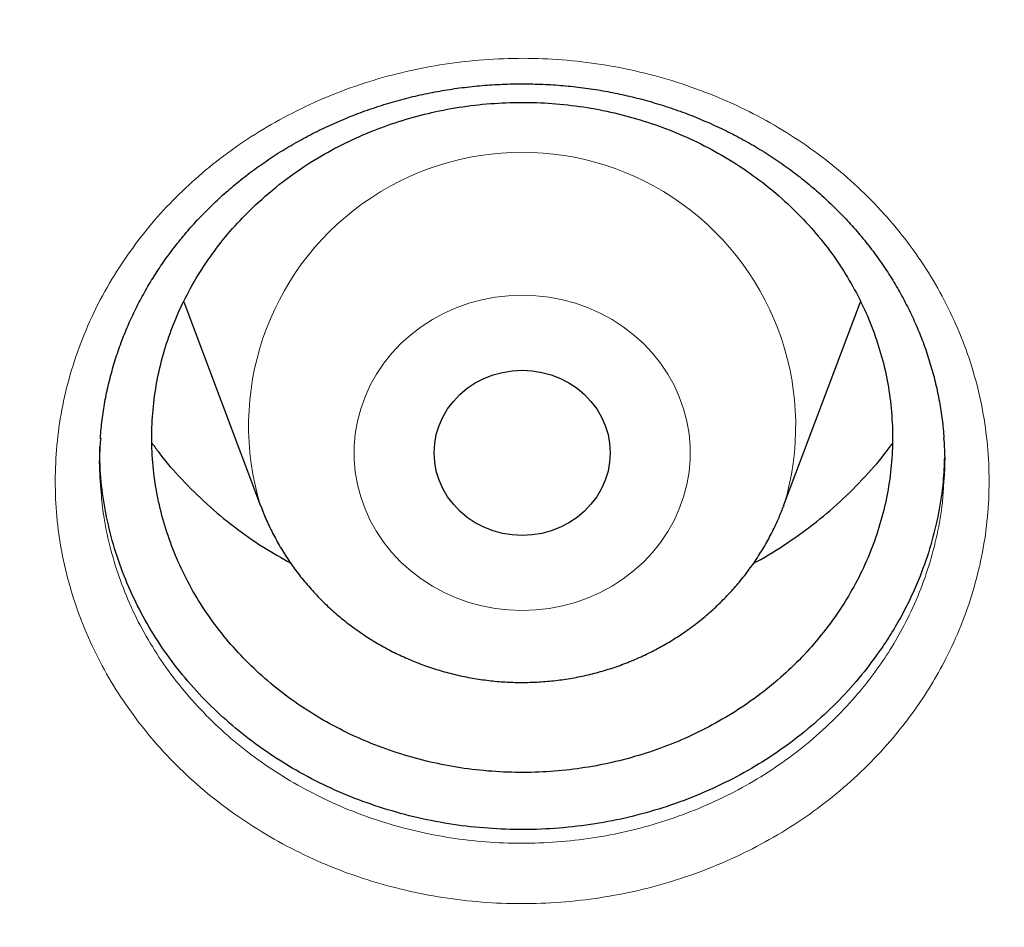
# Model space of a CAD drawing. Header units: millimetres. Extents: x 8 to 949, y 12 to 889.
# Tile 407 of 555: x 625.72 to 630.19, y 821.56 to 825.69. Entities that reach past the tile are written whole.
import ezdxf

# ---------------------------------------------------------------- set-up
doc = ezdxf.new("R2010")
doc.units = ezdxf.units.MM

msp = doc.modelspace()

# ---------------------------------------------------------------- linework, layer by layer
at = {"color": 7, "linetype": 'Continuous', "lineweight": 30}
for p, q in [((626.4635, 824.4039), (626.8127, 823.4756)), ((629.1889, 823.4756), (629.538, 824.4035)), ((629.1889, 823.4756), (629.1874, 823.4716))]:
    msp.add_line(p, q, dxfattribs=at)
at = {"color": 252, "linetype": 'Continuous', "lineweight": 0, "flags": 128}
msp.add_lwpolyline([(628.0008, 823.0006), (627.9394, 823.003), (627.8783, 823.0099), (627.8181, 823.0214), (627.759, 823.0375), (627.7015, 823.058), (627.6459, 823.0827), (627.5927, 823.1115), (627.5421, 823.1443), (627.4944, 823.1808), (627.4501, 823.2208), (627.4093, 823.264), (627.3723, 823.3101), (627.3395, 823.3589), (627.3109, 823.4099), (627.2868, 823.463), (627.2673, 823.5177), (627.2526, 823.5738), (627.2427, 823.6307), (627.2378, 823.6882), (627.2378, 823.7459), (627.2427, 823.8034), (627.2526, 823.8604), (627.2673, 823.9164), (627.2868, 823.9711), (627.3109, 824.0242), (627.3395, 824.0753), (627.3723, 824.1241), (627.4093, 824.1702), (627.4501, 824.2134), (627.4944, 824.2533), (627.5421, 824.2898), (627.5927, 824.3226), (627.6459, 824.3515), (627.7015, 824.3762), (627.759, 824.3967), (627.8181, 824.4127), (627.8783, 824.4243), (627.9394, 824.4312), (628.0008, 824.4335), (628.0623, 824.4312), (628.1233, 824.4243), (628.1836, 824.4127), (628.2426, 824.3967), (628.3001, 824.3762), (628.3557, 824.3515), (628.409, 824.3226), (628.4596, 824.2898), (628.5072, 824.2533), (628.5516, 824.2134), (628.5923, 824.1702), (628.6293, 824.1241), (628.6621, 824.0753), (628.6907, 824.0242), (628.7148, 823.9711), (628.7343, 823.9164), (628.749, 823.8604), (628.7589, 823.8034), (628.7638, 823.7459), (628.7638, 823.6882), (628.7589, 823.6307), (628.749, 823.5738), (628.7343, 823.5177), (628.7148, 823.463), (628.6907, 823.4099), (628.6621, 823.3589), (628.6293, 823.3101), (628.5923, 823.264), (628.5516, 823.2208), (628.5072, 823.1808), (628.4596, 823.1443), (628.409, 823.1115), (628.3557, 823.0827), (628.3001, 823.058), (628.2426, 823.0375), (628.1836, 823.0214), (628.1233, 823.0099), (628.0623, 823.003), (628.0008, 823.0006)], dxfattribs=at)
at = {"color": 7, "linetype": 'Continuous', "lineweight": 30, "flags": 128}
msp.add_lwpolyline([(628.0008, 823.3418), (627.956, 823.3442), (627.9118, 823.3512), (627.8687, 823.3629), (627.8273, 823.379), (627.788, 823.3993), (627.7514, 823.4237), (627.718, 823.4517), (627.6881, 823.4831), (627.6621, 823.5174), (627.6404, 823.5543), (627.6233, 823.5931), (627.6108, 823.6336), (627.6033, 823.6751), (627.6008, 823.7171), (627.6033, 823.7591), (627.6108, 823.8006), (627.6233, 823.841), (627.6404, 823.8799), (627.6621, 823.9167), (627.6881, 823.9511), (627.718, 823.9824), (627.7514, 824.0105), (627.788, 824.0348), (627.8273, 824.0552), (627.8687, 824.0713), (627.9118, 824.0829), (627.956, 824.09), (628.0008, 824.0924), (628.0456, 824.09), (628.0898, 824.0829), (628.1329, 824.0713), (628.1744, 824.0552), (628.2136, 824.0348), (628.2502, 824.0105), (628.2837, 823.9824), (628.3135, 823.9511), (628.3395, 823.9167), (628.3612, 823.8799), (628.3784, 823.841), (628.3908, 823.8006), (628.3983, 823.7591), (628.4008, 823.7171), (628.3983, 823.6751), (628.3908, 823.6336), (628.3784, 823.5931), (628.3612, 823.5543), (628.3395, 823.5174), (628.3135, 823.4831), (628.2837, 823.4517), (628.2502, 823.4237), (628.2136, 823.3993), (628.1744, 823.379), (628.1329, 823.3629), (628.0898, 823.3512), (628.0456, 823.3442), (628.0008, 823.3418)], dxfattribs=at)
at = {"color": 252, "linetype": 'Continuous', "lineweight": 0}
msp.add_arc((628.0008, 823.8402), 1.2428, 342.9378, 197.0344, dxfattribs=at)
for points, knots in [([(628.0008, 880.2977), (627.5042, 880.2918), (626.5111, 880.2799), (625.0242, 880.1843), (623.5431, 880.0318), (622.0707, 879.8172), (620.6184, 879.544), (619.1888, 879.2136), (617.7842, 878.828), (616.3987, 878.3858), (615.0266, 877.8848), (613.6709, 877.3249), (612.3348, 876.706), (611.0291, 876.0325), (609.7561, 875.3058), (608.5258, 874.5319), (607.3398, 873.7134), (606.1995, 872.8528), (605.0998, 871.9468), (604.0365, 870.9914), (603.0124, 869.9874), (602.0305, 868.9358), (601.0988, 867.8448), (600.2192, 866.7164), (599.3982, 865.5597), (598.6363, 864.3776), (597.9338, 863.1732), (597.2873, 861.9413), (596.6947, 860.6768), (596.1581, 859.3816), (595.6798, 858.0575), (595.2641, 856.715), (594.9117, 855.3567), (594.625, 853.9933), (594.4032, 852.6277), (594.2455, 851.2627), (594.1508, 849.8925), (594.119, 848.5115), (594.1515, 847.1222), (594.2498, 845.7272), (594.4133, 844.3376), (594.6418, 842.9562), (594.933, 841.5936), (595.2851, 840.2524), (595.6962, 838.9346), (596.1675, 837.6347), (596.7015, 836.3474), (597.2982, 835.0755), (597.958, 833.822), (598.6759, 832.597), (599.4504, 831.4027), (600.2753, 830.2484), (601.1477, 829.1357), (602.065, 828.0658), (603.0306, 827.0341), (604.049, 826.0365), (605.1191, 825.0757), (606.24, 824.1545), (607.4029, 823.2804), (608.6056, 822.4551), (609.8385, 821.6849), (611.0984, 820.9701), (612.3822, 820.311), (613.6952, 819.7045), (615.043, 819.1484), (616.4236, 818.645), (617.8348, 818.1963), (619.2658, 817.8063), (620.7136, 817.4757), (622.1668, 817.2067), (623.6223, 816.9986), (625.0773, 816.8507), (626.5377, 816.7618), (628.0097, 816.7319), (629.4905, 816.7625), (630.9774, 816.8546), (632.4585, 817.008), (633.9309, 817.2224), (635.3833, 817.4957), (636.8129, 817.826), (638.2174, 818.2117), (639.6029, 818.6539), (640.975, 819.1548), (642.3307, 819.7147), (643.6668, 820.3337), (644.9726, 821.0072), (646.2455, 821.7339), (647.4758, 822.5078), (648.6618, 823.3263), (649.8022, 824.1869), (650.9018, 825.0928), (651.9652, 826.0483), (652.9893, 827.0523), (653.9712, 828.1038), (654.9028, 829.1949), (655.7825, 830.3233), (656.6035, 831.48), (657.3653, 832.662), (658.0678, 833.8665), (658.7143, 835.0983), (659.307, 836.3628), (659.8436, 837.6581), (660.3218, 838.9821), (660.7375, 840.3246), (661.0899, 841.683), (661.3766, 843.0464), (661.5984, 844.412), (661.7561, 845.777), (661.8509, 847.1471), (661.8827, 848.5281), (661.8501, 849.9175), (661.7519, 851.3124), (661.5883, 852.702), (661.3599, 854.0835), (661.0686, 855.446), (660.7165, 856.7873), (660.3054, 858.105), (659.8341, 859.4049), (659.3002, 860.6922), (658.7034, 861.9641), (658.0436, 863.2176), (657.3258, 864.4427), (656.5512, 865.637), (655.7263, 866.7912), (654.8539, 867.904), (653.9367, 868.9738), (652.971, 870.0055), (651.9526, 871.0032), (650.8825, 871.964), (649.7616, 872.8852), (648.5987, 873.7593), (647.396, 874.5845), (646.1631, 875.3548), (644.9032, 876.0696), (643.6194, 876.7287), (642.3064, 877.3352), (640.9586, 877.8912), (639.578, 878.3947), (638.1668, 878.8433), (636.7358, 879.2334), (635.288, 879.564), (633.8348, 879.8329), (632.3793, 880.0412), (630.9243, 880.1883), (629.4639, 880.2805), (628.4885, 880.292), (628.0008, 880.2977)], [0, 0, 0, 0, 0.007, 0.014, 0.021, 0.028, 0.035, 0.041875, 0.04875, 0.055625, 0.0625, 0.0695, 0.0765, 0.0835, 0.0905, 0.0975, 0.104375, 0.11125, 0.118125, 0.125, 0.132, 0.139, 0.146, 0.153, 0.16, 0.166875, 0.17375, 0.180625, 0.1875, 0.1945, 0.2015, 0.2085, 0.2155, 0.2225, 0.229375, 0.23625, 0.243125, 0.25, 0.257, 0.264, 0.271, 0.278, 0.285, 0.291875, 0.29875, 0.305625, 0.3125, 0.3195, 0.3265, 0.3335, 0.3405, 0.3475, 0.354375, 0.36125, 0.368125, 0.375, 0.382, 0.389, 0.396, 0.403, 0.41, 0.416875, 0.42375, 0.430625, 0.4375, 0.4445, 0.4515, 0.4585, 0.4655, 0.4725, 0.479375, 0.48625, 0.493125, 0.5, 0.507, 0.514, 0.521, 0.528, 0.535, 0.541875, 0.54875, 0.555625, 0.5625, 0.5695, 0.5765, 0.5835, 0.5905, 0.5975, 0.604375, 0.61125, 0.618125, 0.625, 0.632, 0.639, 0.646, 0.653, 0.66, 0.666875, 0.67375, 0.680625, 0.6875, 0.6945, 0.7015, 0.7085, 0.7155, 0.7225, 0.729375, 0.73625, 0.743125, 0.75, 0.757, 0.764, 0.771, 0.778, 0.785, 0.791875, 0.79875, 0.805625, 0.8125, 0.8195, 0.8265, 0.8335, 0.8405, 0.8475, 0.854375, 0.86125, 0.868125, 0.875, 0.882, 0.889, 0.896, 0.903, 0.91, 0.916875, 0.92375, 0.930625, 0.9375, 0.9445, 0.9515, 0.9585, 0.9655, 0.9725, 0.979375, 0.98625, 0.993125, 1, 1, 1, 1]), ([(626.2074, 824.6156), (626.2391, 824.6587), (626.3026, 824.745), (626.4122, 824.8651), (626.5312, 824.9775), (626.6617, 825.0821), (626.8034, 825.1777), (626.9558, 825.2634), (627.1156, 825.3374), (627.2812, 825.3988), (627.452, 825.447), (627.6267, 825.4821), (627.804, 825.5039), (627.9826, 825.5123), (628.1614, 825.5067), (628.3393, 825.4876), (628.5149, 825.4551), (628.6864, 825.4094), (628.8528, 825.3507), (629.0132, 825.2796), (629.1665, 825.1968), (629.3117, 825.1026), (629.4475, 824.9973), (629.5734, 824.8818), (629.6882, 824.7573), (629.7909, 824.6246), (629.8806, 824.4845), (629.9571, 824.3381), (630.0199, 824.1864), (630.0684, 824.0304), (630.1019, 823.8712), (630.1205, 823.7096), (630.1243, 823.5471), (630.113, 823.3851), (630.0863, 823.2246), (630.0447, 823.0664), (629.9887, 822.9119), (629.9228, 822.7712), (629.8498, 822.6442), (629.7728, 822.5301), (629.6811, 822.4134), (629.5725, 822.2959), (629.4458, 822.18), (629.3089, 822.074), (629.1629, 821.9793), (629.0086, 821.8965), (628.8473, 821.8256), (628.68, 821.7671), (628.508, 821.7216), (628.3322, 821.6897), (628.1539, 821.6712), (627.9744, 821.6663), (627.7956, 821.675), (627.6185, 821.6976), (627.4442, 821.7335), (627.2738, 821.7823), (627.1085, 821.8439), (626.9497, 821.9181), (626.7981, 822.0043), (626.6548, 822.1015), (626.5213, 822.2091), (626.3985, 822.3268), (626.2869, 822.4535), (626.1873, 822.5881), (626.1006, 822.7296), (626.0276, 822.8775), (625.9685, 823.0306), (625.9236, 823.1877), (625.8936, 823.3474), (625.8788, 823.5088), (625.8789, 823.6709), (625.8938, 823.8324), (625.9242, 823.9945), (625.9709, 824.156), (626.0343, 824.3156), (626.1116, 824.4702), (626.1755, 824.5672), (626.2074, 824.6156)], [0, 0, 0, 0, 0.012867, 0.025776, 0.038686, 0.051553, 0.064963, 0.07842, 0.091878, 0.105288, 0.118659, 0.132078, 0.145497, 0.158869, 0.172258, 0.185696, 0.199134, 0.212524, 0.225873, 0.23927, 0.252667, 0.266016, 0.279416, 0.292865, 0.306314, 0.319714, 0.333102, 0.346536, 0.359971, 0.373358, 0.386786, 0.400262, 0.413739, 0.427167, 0.440603, 0.454087, 0.467571, 0.481007, 0.492074, 0.503154, 0.51422, 0.527688, 0.541203, 0.554718, 0.568183, 0.581585, 0.595035, 0.608484, 0.621886, 0.635302, 0.648766, 0.662231, 0.675647, 0.689007, 0.702415, 0.715822, 0.729182, 0.742566, 0.755998, 0.769429, 0.782813, 0.796198, 0.80963, 0.823063, 0.836448, 0.849852, 0.863304, 0.876755, 0.890159, 0.903558, 0.917004, 0.93045, 0.943848, 0.957859, 0.971924, 0.985989, 1, 1, 1, 1]), ([(626.0858, 823.5659), (626.0886, 823.5291), (626.095, 823.444), (626.1213, 823.3119), (626.1615, 823.1706), (626.215, 823.0328), (626.2809, 822.8997), (626.3593, 822.7721), (626.4495, 822.6508), (626.5504, 822.5366), (626.6616, 822.4305), (626.7824, 822.3334), (626.912, 822.2457), (627.0493, 822.168), (627.1931, 822.101), (627.3426, 822.0455), (627.4969, 822.0014), (627.6547, 821.9691), (627.815, 821.9487), (627.9769, 821.9408), (628.1394, 821.9453), (628.3008, 821.9619), (628.46, 821.9907), (628.6157, 822.0318), (628.7671, 822.0846), (628.9132, 822.1485), (629.0528, 822.2232), (629.185, 822.3087), (629.3089, 822.4043), (629.4235, 822.5088), (629.5218, 822.6147), (629.6048, 822.72), (629.6744, 822.8228), (629.7404, 822.9373), (629.8, 823.0641), (629.8508, 823.2034), (629.8879, 823.346), (629.9101, 823.469), (629.9143, 823.5444), (629.9158, 823.5712)], [0, 0, 0, 0, 0.021169, 0.049014, 0.076958, 0.104903, 0.132749, 0.160607, 0.188564, 0.216521, 0.244379, 0.272234, 0.300189, 0.328144, 0.355999, 0.383807, 0.411713, 0.43962, 0.467427, 0.495348, 0.523369, 0.55139, 0.57931, 0.607209, 0.635208, 0.663209, 0.691109, 0.719136, 0.747265, 0.775397, 0.803428, 0.826455, 0.84951, 0.872537, 0.9005, 0.928563, 0.956626, 0.984589, 1, 1, 1, 1])]:
    msp.add_open_spline(points, degree=3, knots=knots, dxfattribs=at)
at = {"color": 7, "linetype": 'Continuous', "lineweight": 30}
for points, knots in [([(593.1495, 851.204), (593.1478, 851.1811), (593.1443, 851.1328), (593.1392, 851.0565), (593.1335, 850.9687), (593.1272, 850.8686), (593.1203, 850.7562), (593.1133, 850.635), (593.1062, 850.5043), (593.0993, 850.3651), (593.0927, 850.2174), (593.0856, 850.0397), (593.0785, 849.8295), (593.0721, 849.5844), (593.0675, 849.3231), (593.065, 849.0455), (593.0651, 848.7519), (593.0683, 848.4421), (593.0751, 848.1161), (593.0845, 847.8191), (593.0953, 847.5548), (593.106, 847.3317), (593.1181, 847.1144), (593.1309, 846.909), (593.1444, 846.7128), (593.1583, 846.5266), (593.1726, 846.3508), (593.1866, 846.1894), (593.2, 846.0424), (593.2128, 845.9099), (593.2244, 845.7936), (593.2349, 845.6929), (593.244, 845.6075), (593.252, 845.5348), (593.2587, 845.4748), (593.2637, 845.4305), (593.2672, 845.3994), (593.27, 845.3756), (593.2731, 845.3491), (593.2771, 845.315), (593.282, 845.2729), (593.2879, 845.2237), (593.2957, 845.1596), (593.3057, 845.0787), (593.3184, 844.9791), (593.333, 844.8674), (593.3502, 844.7386), (593.3706, 844.5923), (593.3937, 844.4316), (593.4186, 844.2654), (593.4444, 844.0986), (593.4711, 843.9323), (593.4986, 843.7666), (593.527, 843.6015), (593.5768, 843.3201), (593.6514, 842.9244), (593.7522, 842.4342), (593.8568, 841.9634), (593.965, 841.5077), (594.0823, 841.0451), (594.1901, 840.6457), (594.2849, 840.3108), (594.3635, 840.042), (594.4453, 839.7713), (594.5183, 839.5375), (594.5794, 839.3465), (594.6257, 839.2043), (594.6673, 839.0784), (594.7041, 838.9687), (594.7357, 838.8753), (594.7621, 838.798), (594.7833, 838.7365), (594.802, 838.6826), (594.822, 838.6252), (594.8468, 838.5544), (594.8776, 838.4674), (594.9143, 838.3647), (594.9572, 838.246), (595.0051, 838.1154), (595.0577, 837.9738), (595.115, 837.822), (595.1783, 837.6568), (595.248, 837.4783), (595.3318, 837.2675), (595.4278, 837.0312), (595.534, 836.7767), (595.6508, 836.5031), (595.7781, 836.2129), (595.9157, 835.9083), (596.0508, 835.6175), (596.1837, 835.3385), (596.314, 835.0715), (596.4414, 834.8165), (596.5646, 834.5753), (596.6831, 834.3478), (596.7968, 834.1337), (596.9052, 833.933), (597.0937, 833.5899), (597.3713, 833.1016), (597.6485, 832.639), (597.829, 832.3468), (597.9062, 832.223), (597.9841, 832.0993), (598.0626, 831.9759), (598.1418, 831.8526), (598.2217, 831.7295), (598.301, 831.6086), (598.3719, 831.5013), (598.432, 831.4113), (598.4797, 831.3402), (598.5201, 831.2803), (598.5532, 831.2315), (598.5788, 831.1938), (598.6003, 831.1623), (598.6221, 831.1303), (598.6487, 831.0914), (598.6843, 831.0397), (598.7297, 830.974), (598.7859, 830.893), (598.8512, 830.7996), (598.9257, 830.6939), (599.0096, 830.5759), (599.098, 830.4527), (599.1901, 830.3257), (599.2852, 830.1958), (599.3878, 830.0572), (599.4979, 829.9101), (599.6157, 829.7545), (599.741, 829.5911), (599.9074, 829.377), (600.1117, 829.119), (600.3514, 828.8234), (600.5977, 828.5265), (600.8504, 828.2292), (601.1087, 827.9324), (601.3612, 827.649), (601.6075, 827.3786), (601.8472, 827.1211), (602.0759, 826.8805), (602.2932, 826.6562), (602.4993, 826.4473), (602.6983, 826.2489), (602.89, 826.0609), (603.0909, 825.867), (603.3016, 825.6671), (603.5263, 825.4577), (603.7524, 825.2509), (603.9838, 825.0429), (604.2207, 824.8341), (604.4631, 824.6243), (604.7041, 824.4198), (604.9434, 824.2205), (605.1805, 824.0264), (605.4225, 823.832), (605.6694, 823.6374), (605.9206, 823.443), (606.1427, 823.2744), (606.3289, 823.1352), (606.4731, 823.0287), (606.6023, 822.9341), (606.7166, 822.8513), (606.8067, 822.7865), (606.8753, 822.7374), (606.9251, 822.702), (606.9661, 822.6728), (606.998, 822.6502), (607.0255, 822.6308), (607.0597, 822.6067), (607.1077, 822.573), (607.1719, 822.528), (607.2496, 822.4739), (607.3408, 822.4108), (607.4457, 822.3388), (607.5643, 822.2579), (607.6969, 822.1685), (607.91, 822.0261), (608.2023, 821.8344), (608.5724, 821.5983), (608.9502, 821.3638), (609.3355, 821.1313), (609.7283, 820.9011), (610.1286, 820.6733), (610.5365, 820.4482), (610.9883, 820.2065), (611.4859, 819.9499), (612.0313, 819.6802), (612.5873, 819.417), (613.1497, 819.1625), (613.752, 818.9024), (614.3916, 818.6404), (615.0681, 818.3792), (615.7421, 818.1345), (616.4128, 817.9058), (617.0798, 817.6927), (617.7304, 817.4985), (618.364, 817.3219), (618.9805, 817.1615), (619.5939, 817.0132), (620.2063, 816.876), (620.8761, 816.7379), (621.6048, 816.6022), (622.3928, 816.4728), (623.1837, 816.3604), (623.9771, 816.2649), (624.7679, 816.187), (625.5556, 816.1263), (626.3398, 816.0825), (627.1248, 816.0554), (627.9151, 816.045), (628.7102, 816.0517), (629.5096, 816.0758), (630.3082, 816.1173), (631.1057, 816.1759), (631.8967, 816.2512), (632.6812, 816.3428), (633.4594, 816.4504), (634.2368, 816.5746), (635.0185, 816.7165), (635.8041, 816.8767), (636.5931, 817.0556), (637.3805, 817.2524), (638.1657, 817.4672), (638.892, 817.6833), (639.5604, 817.8968), (640.1739, 818.1049), (640.7903, 818.3263), (641.4115, 818.5625), (642.0179, 818.8061), (642.6091, 819.0562), (643.1847, 819.3115), (643.7629, 819.5805), (644.3434, 819.8632), (644.9258, 820.16), (645.5097, 820.4713), (645.9836, 820.7353), (646.3463, 820.944), (646.5946, 821.0895), (646.8327, 821.2317), (647.0596, 821.3695), (647.2753, 821.5027), (647.4799, 821.631), (647.6796, 821.7581), (647.8736, 821.8834), (648.0614, 822.0064), (648.2365, 822.1227), (648.3989, 822.2319), (648.5332, 822.3232), (648.6418, 822.3978), (648.7273, 822.4568), (648.8073, 822.5124), (648.8794, 822.5628), (648.9415, 822.6064), (648.9916, 822.6418), (649.0335, 822.6714), (649.0748, 822.7007), (649.1227, 822.7348), (649.1801, 822.7759), (649.2457, 822.823), (649.3181, 822.8753), (649.4126, 822.9438), (649.5317, 823.031), (649.678, 823.1391), (649.8382, 823.2589), (650.0121, 823.3906), (650.1996, 823.5345), (650.4003, 823.6909), (650.6141, 823.86), (650.8404, 824.0422), (651.0792, 824.2377), (651.3299, 824.447), (651.5886, 824.6673), (651.8487, 824.8934), (652.104, 825.1198), (652.3815, 825.371), (652.6789, 825.6466), (652.9937, 825.946), (653.295, 826.24), (653.5906, 826.5357), (653.8799, 826.8323), (654.1624, 827.1293), (654.4308, 827.4184), (654.6855, 827.6991), (654.9269, 827.9712), (655.1701, 828.2512), (655.4202, 828.5458), (655.6823, 828.8623), (655.9472, 829.1904), (656.2259, 829.5448), (656.5178, 829.927), (656.745, 830.234), (656.8984, 830.4456), (656.976, 830.5535), (657.0491, 830.656), (657.1155, 830.75), (657.175, 830.8347), (657.2278, 830.9103), (657.2738, 830.9766), (657.3131, 831.0336), (657.3459, 831.0812), (657.3721, 831.1195), (657.3937, 831.151), (657.4159, 831.1836), (657.4431, 831.2236), (657.4775, 831.2743), (657.5177, 831.3339), (657.5702, 831.4121), (657.6364, 831.5114), (657.7176, 831.6344), (657.8085, 831.7734), (657.9087, 831.9284), (658.018, 832.0998), (658.1335, 832.2836), (658.2548, 832.4794), (658.381, 832.6866), (658.5124, 832.9061), (658.6449, 833.1315), (658.8074, 833.4132), (658.9942, 833.7455), (659.2013, 834.1258), (659.3953, 834.4936), (659.5767, 834.8484), (659.7461, 835.1899), (659.9039, 835.5179), (660.0509, 835.832), (660.1889, 836.1357), (660.3221, 836.4368), (660.4679, 836.7762), (660.6276, 837.1609), (660.7998, 837.5935), (660.9268, 837.9271), (661.0101, 838.1524), (661.0493, 838.2597), (661.0843, 838.3565), (661.1148, 838.4416), (661.1408, 838.5149), (661.1634, 838.5789), (661.182, 838.6321), (661.1969, 838.6747), (661.2095, 838.7111), (661.2242, 838.7536), (661.2434, 838.8095), (661.2672, 838.8791), (661.2943, 838.959), (661.3244, 839.049), (661.3577, 839.149), (661.3966, 839.2676), (661.4414, 839.4063), (661.4924, 839.5667), (661.547, 839.7417), (661.6049, 839.9317), (661.6655, 840.1351), (661.7276, 840.3491), (661.7897, 840.5688), (661.8505, 840.7903), (661.9493, 841.1605), (662.0795, 841.679), (662.2316, 842.3461), (662.3443, 842.8947), (662.4255, 843.3245), (662.4806, 843.6334), (662.5311, 843.9341), (662.5767, 844.2217), (662.6127, 844.4632), (662.6408, 844.6616), (662.6624, 844.82), (662.6824, 844.972), (662.6977, 845.0935), (662.7088, 845.183), (662.7155, 845.239), (662.7209, 845.2842), (662.725, 845.3185), (662.7279, 845.3432), (662.7309, 845.3689), (662.7349, 845.404), (662.7408, 845.4558), (662.7483, 845.5225), (662.7573, 845.6042), (662.7676, 845.7008), (662.7791, 845.8124), (662.7965, 845.9877), (662.8186, 846.2262), (662.8437, 846.5276), (662.8667, 846.8426), (662.8872, 847.1711), (662.9049, 847.5133), (662.9198, 847.884), (662.9309, 848.2845), (662.9368, 848.7159), (662.9366, 849.0809), (662.9333, 849.3709), (662.9296, 849.5768), (662.9247, 849.7725), (662.919, 849.9573), (662.9122, 850.1455), (662.9041, 850.3347), (662.8949, 850.5229), (662.8856, 850.6933), (662.8765, 850.8459), (662.8678, 850.9809), (662.8599, 851.0981), (662.8545, 851.1707), (662.8521, 851.204)], [0, 0, 0, 0, 0.0006002, 0.0012692, 0.0020128, 0.0029471, 0.0039857, 0.0051204, 0.0063345, 0.0076279, 0.0090004, 0.0104521, 0.0125774, 0.0148526, 0.0172774, 0.019852, 0.0225763, 0.0254503, 0.028474, 0.0316474, 0.0337187, 0.0358343, 0.0378624, 0.0397716, 0.041562, 0.0433311, 0.0449665, 0.0464683, 0.0478364, 0.0490709, 0.0501717, 0.0510871, 0.0518838, 0.0525616, 0.0531206, 0.0535608, 0.0538025, 0.05399, 0.0542257, 0.0545453, 0.0549432, 0.0554026, 0.0559226, 0.0567366, 0.0576652, 0.0587083, 0.0598661, 0.0612713, 0.0628076, 0.0643726, 0.0659334, 0.06749, 0.0690425, 0.0705908, 0.072135, 0.0769608, 0.0817456, 0.085991, 0.0903009, 0.0946998, 0.0991878, 0.1017399, 0.10432, 0.1069279, 0.1095552, 0.1110888, 0.1124659, 0.1136867, 0.1147511, 0.115659, 0.1164105, 0.1170057, 0.1174557, 0.1179854, 0.1186824, 0.1195285, 0.1205322, 0.1216936, 0.1230126, 0.1243708, 0.1258634, 0.1274905, 0.129252, 0.131148, 0.1337463, 0.1362828, 0.138749, 0.1419418, 0.1450086, 0.1479493, 0.1507639, 0.153506, 0.1561169, 0.1585965, 0.1609449, 0.163162, 0.165248, 0.167204, 0.1739014, 0.1806415, 0.1819705, 0.1833011, 0.1846334, 0.1859673, 0.1873028, 0.18864, 0.1899788, 0.191253, 0.1921547, 0.1929346, 0.1935927, 0.194129, 0.1945435, 0.1948386, 0.1951701, 0.1955992, 0.1961266, 0.1968834, 0.1977802, 0.1988171, 0.1999941, 0.2013111, 0.2027682, 0.2041286, 0.2055919, 0.2071581, 0.2088271, 0.210599, 0.2124738, 0.2144343, 0.2179813, 0.2214295, 0.2247789, 0.228465, 0.2320236, 0.2354546, 0.238758, 0.2419339, 0.2449822, 0.2477396, 0.2503836, 0.2529143, 0.2553317, 0.2576358, 0.260453, 0.2631667, 0.2659194, 0.2687131, 0.2715477, 0.2744232, 0.2773397, 0.2800492, 0.282793, 0.2855713, 0.2883841, 0.2912312, 0.29409, 0.2958607, 0.2974611, 0.2988911, 0.3001508, 0.3012402, 0.3018613, 0.3024093, 0.3028744, 0.303208, 0.303456, 0.3037747, 0.3043282, 0.305027, 0.3058709, 0.30686, 0.3079943, 0.3092737, 0.3106983, 0.3122681, 0.3161242, 0.3200332, 0.3239867, 0.3279846, 0.3320268, 0.3361135, 0.3402445, 0.34442, 0.3497321, 0.3551143, 0.3605666, 0.3660438, 0.3714685, 0.377935, 0.3843236, 0.3906338, 0.3968658, 0.4030197, 0.4090954, 0.4147526, 0.4203403, 0.4258591, 0.4313502, 0.4368411, 0.4438295, 0.4508178, 0.4578059, 0.4647939, 0.4717817, 0.4786447, 0.4855076, 0.4923705, 0.4992336, 0.5062215, 0.5132092, 0.5201969, 0.5271846, 0.5341724, 0.5410356, 0.5479014, 0.5547886, 0.5617012, 0.5687655, 0.5758562, 0.582973, 0.5901162, 0.5972856, 0.6029372, 0.6086155, 0.6143768, 0.6202297, 0.626174, 0.6316572, 0.6372159, 0.6428503, 0.6485603, 0.654346, 0.6602074, 0.6661445, 0.6687788, 0.6713477, 0.6738114, 0.67617, 0.6784235, 0.6805718, 0.6826149, 0.6847409, 0.6867397, 0.6886111, 0.6903554, 0.6919723, 0.692952, 0.6938783, 0.6947512, 0.6955563, 0.6962348, 0.6967805, 0.6971966, 0.6976092, 0.6981338, 0.6987706, 0.6994986, 0.7002961, 0.701163, 0.7026244, 0.7042486, 0.7060355, 0.7079852, 0.7100976, 0.7123729, 0.7148108, 0.7174116, 0.7201752, 0.7231016, 0.7261903, 0.7293146, 0.7323771, 0.7353776, 0.7394022, 0.7433096, 0.7470999, 0.7507729, 0.7546078, 0.758306, 0.7618675, 0.7652924, 0.7685806, 0.7717322, 0.775356, 0.7790751, 0.7828975, 0.7868235, 0.7913434, 0.7959931, 0.7972324, 0.7984694, 0.7996199, 0.8006663, 0.8016087, 0.8024471, 0.8031814, 0.8038116, 0.8043378, 0.80476, 0.8050781, 0.8053807, 0.8058366, 0.8063989, 0.8070547, 0.8078005, 0.8089725, 0.8103147, 0.811827, 0.8135094, 0.815362, 0.8173847, 0.8194477, 0.821662, 0.8240275, 0.8264501, 0.8288238, 0.8329408, 0.8369017, 0.8407065, 0.8443552, 0.8478478, 0.8511843, 0.8543646, 0.8573888, 0.8603672, 0.863429, 0.8675652, 0.8718449, 0.8762683, 0.8774111, 0.8784742, 0.8794215, 0.880253, 0.8809687, 0.8815687, 0.8821271, 0.8825246, 0.8828148, 0.8831907, 0.8837666, 0.8844458, 0.8852221, 0.8860955, 0.887066, 0.8881336, 0.8895429, 0.891092, 0.892781, 0.8946098, 0.8965785, 0.8986477, 0.9007711, 0.9028889, 0.9050009, 0.9113659, 0.9176783, 0.923938, 0.9268708, 0.9297918, 0.9326291, 0.935319, 0.9378617, 0.9393998, 0.9408785, 0.9422978, 0.9436549, 0.9442793, 0.944802, 0.9452231, 0.9455425, 0.9457603, 0.9459166, 0.9462603, 0.9467431, 0.9473651, 0.9481263, 0.9490266, 0.9500661, 0.9512448, 0.9539234, 0.9567268, 0.9596548, 0.9627074, 0.9658846, 0.9691864, 0.9730323, 0.9770346, 0.9811932, 0.9831925, 0.9851078, 0.9869197, 0.9886283, 0.9902336, 0.9921313, 0.9938611, 0.9954232, 0.9968178, 0.9980451, 0.9991056, 1, 1, 1, 1]), ([(595.5592, 846.7631), (595.5601, 846.7485), (595.5679, 846.6155), (595.5868, 846.3643), (595.6163, 846.0096), (595.6506, 845.6552), (595.6892, 845.3012), (595.7323, 844.9476), (595.7797, 844.5945), (595.8315, 844.242), (595.8877, 843.8901), (595.9483, 843.5388), (596.0132, 843.1882), (596.0825, 842.8383), (596.1562, 842.4892), (596.2341, 842.141), (596.3164, 841.7936), (596.403, 841.4471), (596.4939, 841.1017), (596.5891, 840.7572), (596.6886, 840.4138), (596.7923, 840.0715), (596.9003, 839.7304), (597.0125, 839.3904), (597.1289, 839.0518), (597.2495, 838.7144), (597.3743, 838.3784), (597.5033, 838.0437), (597.6364, 837.7105), (597.7737, 837.3788), (597.915, 837.0486), (598.0605, 836.7199), (598.2101, 836.3929), (598.3637, 836.0675), (598.5213, 835.7439), (598.6829, 835.422), (598.8486, 835.1018), (599.0182, 834.7836), (599.1917, 834.4672), (599.3692, 834.1527), (599.5506, 833.8401), (599.7358, 833.5296), (599.9249, 833.2212), (600.1178, 832.9148), (600.3145, 832.6105), (600.515, 832.3085), (600.7192, 832.0086), (600.9271, 831.711), (601.1387, 831.4157), (601.354, 831.1228), (601.5729, 830.8322), (601.7954, 830.544), (602.0214, 830.2583), (602.251, 829.9751), (602.4841, 829.6944), (602.7207, 829.4162), (602.9607, 829.1407), (603.2042, 828.8679), (603.451, 828.5977), (603.7011, 828.3302), (603.9546, 828.0655), (604.2113, 827.8036), (604.4713, 827.5445), (604.7344, 827.2883), (605.0008, 827.035), (605.2702, 826.7846), (605.5428, 826.5372), (605.8184, 826.2928), (606.097, 826.0514), (606.3787, 825.8131), (606.6632, 825.5779), (606.9507, 825.3458), (607.241, 825.1169), (607.5342, 824.8912), (607.8301, 824.6687), (608.1288, 824.4494), (608.4302, 824.2335), (608.7343, 824.0208), (609.041, 823.8115), (609.3503, 823.6056), (609.6621, 823.4031), (609.9764, 823.204), (610.2931, 823.0083), (610.6123, 822.8161), (610.9338, 822.6275), (611.2577, 822.4424), (611.5838, 822.2608), (611.9122, 822.0828), (612.2428, 821.9085), (612.5755, 821.7377), (612.9103, 821.5706), (613.2471, 821.4072), (613.586, 821.2475), (613.9268, 821.0915), (614.2696, 820.9393), (614.6142, 820.7908), (614.9607, 820.6461), (615.3089, 820.5052), (615.6588, 820.3682), (616.0104, 820.2349), (616.3637, 820.1056), (616.7185, 819.9801), (617.0749, 819.8585), (617.4328, 819.7408), (617.7921, 819.627), (618.1528, 819.5172), (618.5148, 819.4113), (618.8782, 819.3095), (619.2427, 819.2116), (619.6085, 819.1177), (619.9754, 819.0278), (620.3434, 818.9419), (620.7124, 818.8601), (621.0825, 818.7823), (621.4534, 818.7085), (621.8253, 818.6389), (622.198, 818.5733), (622.5715, 818.5118), (622.9457, 818.4544), (623.3207, 818.4011), (623.6962, 818.3519), (624.0724, 818.3068), (624.449, 818.2659), (624.8262, 818.229), (625.2038, 818.1963), (625.5818, 818.1678), (625.9601, 818.1433), (626.3387, 818.1231), (626.7175, 818.1069), (627.0965, 818.095), (627.4756, 818.0871), (627.8548, 818.0835), (628.234, 818.0839), (628.6131, 818.0886), (628.9922, 818.0974), (629.3712, 818.1103), (629.7499, 818.1274), (630.1285, 818.1486), (630.5067, 818.174), (630.8846, 818.2035), (631.2621, 818.2371), (631.6392, 818.2749), (632.0157, 818.3168), (632.3918, 818.3628), (632.7672, 818.413), (633.1419, 818.4672), (633.516, 818.5256), (633.8893, 818.588), (634.2619, 818.6545), (634.6335, 818.7251), (635.0043, 818.7998), (635.3741, 818.8785), (635.7429, 818.9613), (636.1107, 819.0481), (636.4773, 819.1389), (636.8428, 819.2337), (637.2071, 819.3325), (637.5701, 819.4353), (637.9319, 819.5421), (638.2923, 819.6528), (638.6512, 819.7675), (639.0088, 819.8861), (639.3648, 820.0086), (639.7193, 820.135), (640.0722, 820.2652), (640.4234, 820.3993), (640.773, 820.5373), (641.1208, 820.6791), (641.4668, 820.8246), (641.811, 820.974), (642.1534, 821.1271), (642.4937, 821.2839), (642.8322, 821.4445), (643.1686, 821.6088), (643.5029, 821.7767), (643.8351, 821.9483), (644.1652, 822.1235), (644.4931, 822.3023), (644.8187, 822.4847), (645.142, 822.6706), (645.463, 822.8601), (645.7816, 823.053), (646.0978, 823.2495), (646.4116, 823.4494), (646.7228, 823.6527), (647.0315, 823.8594), (647.3376, 824.0695), (647.641, 824.2829), (647.9418, 824.4996), (648.2399, 824.7196), (648.5352, 824.9429), (648.8277, 825.1693), (649.1174, 825.399), (649.4042, 825.6318), (649.6881, 825.8677), (649.9691, 826.1068), (650.247, 826.3489), (650.5219, 826.594), (650.7938, 826.8421), (651.0625, 827.0932), (651.3282, 827.3472), (651.5906, 827.604), (651.8498, 827.8638), (652.1058, 828.1263), (652.3585, 828.3917), (652.6079, 828.6598), (652.8539, 828.9306), (653.0966, 829.2041), (653.3358, 829.4802), (653.5716, 829.7589), (653.8039, 830.0402), (654.0327, 830.324), (654.2579, 830.6103), (654.4796, 830.8991), (654.6977, 831.1902), (654.9121, 831.4837), (655.1229, 831.7796), (655.3299, 832.0777), (655.5333, 832.3781), (655.7329, 832.6806), (655.9287, 832.9854), (656.1208, 833.2923), (656.309, 833.6012), (656.4933, 833.9122), (656.6738, 834.2252), (656.8504, 834.5401), (657.023, 834.857), (657.1917, 835.1757), (657.3564, 835.4962), (657.5171, 835.8186), (657.6738, 836.1426), (657.8265, 836.4684), (657.9751, 836.7958), (658.1196, 837.1248), (658.2601, 837.4554), (658.3964, 837.7875), (658.5285, 838.121), (658.6566, 838.456), (658.7804, 838.7924), (658.9001, 839.13), (659.0155, 839.469), (659.1267, 839.8092), (659.2337, 840.1506), (659.3365, 840.4932), (659.4349, 840.8368), (659.5291, 841.1816), (659.619, 841.5273), (659.7046, 841.874), (659.7859, 842.2216), (659.8629, 842.57), (659.9355, 842.9193), (660.0038, 843.2693), (660.0677, 843.6201), (660.1273, 843.9715), (660.1825, 844.3236), (660.2333, 844.6763), (660.2797, 845.0295), (660.3217, 845.3831), (660.3594, 845.7372), (660.3925, 846.0917), (660.4204, 846.4312), (660.4351, 846.6526), (660.4419, 846.7556)], [0, 0, 0, 0, 0.000474, 0.004334, 0.008194, 0.012054, 0.015914, 0.019774, 0.023633, 0.027493, 0.031353, 0.035213, 0.039073, 0.042933, 0.046793, 0.050653, 0.054513, 0.058373, 0.062233, 0.066093, 0.069953, 0.073813, 0.077673, 0.081533, 0.085393, 0.089253, 0.093113, 0.096974, 0.100834, 0.104694, 0.108554, 0.112414, 0.116275, 0.120135, 0.123995, 0.127856, 0.131716, 0.135576, 0.139437, 0.143297, 0.147158, 0.151018, 0.154879, 0.158739, 0.1626, 0.166461, 0.170321, 0.174182, 0.178043, 0.181903, 0.185764, 0.189625, 0.193486, 0.197347, 0.201207, 0.205068, 0.208929, 0.21279, 0.216651, 0.220512, 0.224373, 0.228234, 0.232095, 0.235956, 0.239818, 0.243679, 0.24754, 0.251401, 0.255262, 0.259124, 0.262985, 0.266846, 0.270708, 0.274569, 0.27843, 0.282292, 0.286153, 0.290014, 0.293876, 0.297737, 0.301599, 0.30546, 0.309322, 0.313184, 0.317045, 0.320907, 0.324768, 0.32863, 0.332492, 0.336353, 0.340215, 0.344077, 0.347938, 0.3518, 0.355662, 0.359524, 0.363385, 0.367247, 0.371109, 0.374971, 0.378833, 0.382694, 0.386556, 0.390418, 0.39428, 0.398142, 0.402004, 0.405866, 0.409728, 0.41359, 0.417451, 0.421313, 0.425175, 0.429037, 0.432899, 0.436761, 0.440623, 0.444485, 0.448347, 0.452209, 0.456071, 0.459933, 0.463795, 0.467657, 0.471519, 0.475381, 0.479243, 0.483105, 0.486967, 0.490829, 0.494691, 0.498553, 0.502415, 0.506278, 0.51014, 0.514002, 0.517864, 0.521726, 0.525588, 0.52945, 0.533312, 0.537174, 0.541036, 0.544898, 0.54876, 0.552622, 0.556484, 0.560346, 0.564208, 0.56807, 0.571932, 0.575794, 0.579656, 0.583518, 0.58738, 0.591242, 0.595104, 0.598966, 0.602827, 0.606689, 0.610551, 0.614413, 0.618275, 0.622137, 0.625999, 0.629861, 0.633723, 0.637584, 0.641446, 0.645308, 0.64917, 0.653032, 0.656893, 0.660755, 0.664617, 0.668479, 0.67234, 0.676202, 0.680064, 0.683925, 0.687787, 0.691649, 0.69551, 0.699372, 0.703233, 0.707095, 0.710956, 0.714818, 0.718679, 0.722541, 0.726402, 0.730264, 0.734125, 0.737987, 0.741848, 0.745709, 0.749571, 0.753432, 0.757293, 0.761154, 0.765016, 0.768877, 0.772738, 0.776599, 0.78046, 0.784321, 0.788182, 0.792043, 0.795904, 0.799765, 0.803626, 0.807487, 0.811348, 0.815209, 0.81907, 0.822931, 0.826791, 0.830652, 0.834513, 0.838373, 0.842234, 0.846095, 0.849955, 0.853816, 0.857677, 0.861537, 0.865398, 0.869258, 0.873119, 0.876979, 0.880839, 0.8847, 0.88856, 0.89242, 0.896281, 0.900141, 0.904001, 0.907861, 0.911722, 0.915582, 0.919442, 0.923302, 0.927162, 0.931022, 0.934882, 0.938743, 0.942603, 0.946463, 0.950323, 0.954183, 0.958043, 0.961902, 0.965762, 0.969622, 0.973482, 0.977342, 0.981202, 0.985062, 0.988922, 0.992782, 0.996642, 1, 1, 1, 1]), ([(626.3581, 824.5648), (626.3661, 824.5765), (626.3902, 824.6116), (626.4331, 824.6685), (626.4878, 824.7344), (626.5461, 824.7979), (626.6076, 824.8588), (626.6723, 824.917), (626.7401, 824.9724), (626.811, 825.025), (626.8845, 825.0745), (626.9605, 825.1206), (627.0387, 825.1634), (627.1191, 825.2028), (627.2018, 825.2388), (627.2864, 825.2714), (627.3726, 825.3003), (627.4601, 825.3254), (627.5486, 825.3466), (627.6379, 825.364), (627.7279, 825.3774), (627.8188, 825.3871), (627.9106, 825.3929), (628.0028, 825.3948), (628.095, 825.3928), (628.1867, 825.3869), (628.2775, 825.3771), (628.3672, 825.3634), (628.4562, 825.3458), (628.5445, 825.3244), (628.632, 825.2992), (628.7183, 825.2701), (628.8031, 825.2374), (628.8858, 825.2013), (628.966, 825.1619), (629.0436, 825.1192), (629.1188, 825.0733), (629.1918, 825.024), (629.2624, 824.9715), (629.3303, 824.9158), (629.3953, 824.8574), (629.4569, 824.7962), (629.5151, 824.7328), (629.5696, 824.667), (629.6206, 824.599), (629.668, 824.5289), (629.7117, 824.4566), (629.7515, 824.3825), (629.7873, 824.3067), (629.8191, 824.2294), (629.8467, 824.1508), (629.8701, 824.0709), (629.8892, 823.9903), (629.9037, 823.909), (629.913, 823.84), (629.9157, 823.7981), (629.9167, 823.7835)], [0, 0, 0, 0, 0.009506, 0.028467, 0.047373, 0.066248, 0.085107, 0.103962, 0.122827, 0.141713, 0.160616, 0.179467, 0.198188, 0.216981, 0.23582, 0.254682, 0.273532, 0.292341, 0.31108, 0.329773, 0.348365, 0.367099, 0.38593, 0.404809, 0.423685, 0.442495, 0.46119, 0.479762, 0.498349, 0.517069, 0.535903, 0.5548, 0.573711, 0.592569, 0.611324, 0.629948, 0.648583, 0.667356, 0.686217, 0.705134, 0.724078, 0.743012, 0.761902, 0.78073, 0.799539, 0.818476, 0.837428, 0.8564, 0.8754, 0.894434, 0.913509, 0.932633, 0.951725, 0.970777, 0.98983, 1, 1, 1, 1]), ([(626.8015, 824.8552), (626.7696, 824.8245), (626.7057, 824.7629), (626.6203, 824.6608), (626.5433, 824.552), (626.477, 824.4376), (626.4222, 824.3197), (626.3783, 824.198), (626.3457, 824.0723), (626.325, 823.9445), (626.3164, 823.8168), (626.3195, 823.6888), (626.3347, 823.5603), (626.3619, 823.4335), (626.4006, 823.3104), (626.4504, 823.1905), (626.5118, 823.0738), (626.5839, 822.9623), (626.6655, 822.8577), (626.7563, 822.7596), (626.8569, 822.6679), (626.9658, 822.5843), (627.081, 822.51), (627.2026, 822.4447), (627.3311, 822.3883), (627.4644, 822.3421), (627.6002, 822.3065), (627.7387, 822.2813), (627.8805, 822.2666), (628.0232, 822.2629), (628.1643, 822.27), (628.3042, 822.2876), (628.4433, 822.3162), (628.5793, 822.3554), (628.7098, 822.4043), (628.8354, 822.4629), (628.9562, 822.5315), (629.0701, 822.6091), (629.1754, 822.6944), (629.2726, 822.7872), (629.3615, 822.8882), (629.4407, 822.9956), (629.5089, 823.1076), (629.5666, 823.2243), (629.6137, 823.3462), (629.6491, 823.4714), (629.6725, 823.5975), (629.6842, 823.7251), (629.684, 823.8543), (629.6717, 823.983), (629.6476, 824.1091), (629.612, 824.233), (629.5645, 824.3549), (629.5057, 824.4726), (629.4368, 824.5844), (629.3579, 824.6907), (629.2684, 824.7914), (629.1698, 824.8849), (629.0639, 824.9697), (628.9506, 825.0463), (628.8293, 825.1146), (628.7021, 825.1733), (628.5712, 825.2215), (628.4363, 825.2598), (628.297, 825.2879), (628.1555, 825.3052), (628.0144, 825.3115), (627.8732, 825.3072), (627.7315, 825.292), (627.5917, 825.266), (627.4563, 825.2297), (627.3246, 825.1834), (627.1964, 825.1267), (627.0639, 825.0546), (626.9296, 824.966), (626.8443, 824.8923), (626.8015, 824.8552)], [0, 0, 0, 0, 0.013237, 0.026473, 0.040094, 0.053715, 0.066952, 0.080188, 0.093809, 0.10743, 0.120671, 0.133913, 0.147539, 0.161165, 0.174408, 0.187651, 0.201279, 0.214907, 0.228147, 0.241386, 0.255011, 0.268636, 0.281868, 0.295101, 0.308718, 0.322336, 0.33556, 0.348785, 0.362395, 0.376004, 0.389224, 0.402444, 0.416048, 0.429653, 0.442873, 0.456093, 0.469697, 0.483301, 0.496527, 0.509752, 0.523361, 0.53697, 0.550203, 0.563436, 0.577053, 0.59067, 0.60391, 0.61715, 0.630774, 0.644399, 0.657642, 0.670885, 0.684513, 0.698141, 0.711382, 0.724623, 0.73825, 0.751876, 0.765111, 0.778346, 0.791966, 0.805586, 0.818813, 0.83204, 0.845651, 0.859263, 0.872484, 0.885705, 0.899311, 0.912916, 0.926136, 0.939355, 0.952959, 0.966562, 0.983189, 1, 1, 1, 1]), ([(626.0847, 823.7815), (626.0849, 823.786), (626.0864, 823.818), (626.0935, 823.8773), (626.1062, 823.9588), (626.1236, 824.0397), (626.1452, 824.1197), (626.1712, 824.1987), (626.2013, 824.2766), (626.2356, 824.3531), (626.2741, 824.4281), (626.3148, 824.4989), (626.3442, 824.5437), (626.3581, 824.5648)], [0, 0, 0, 0, 0.016459, 0.116345, 0.21589, 0.315105, 0.414646, 0.514094, 0.613481, 0.712847, 0.812231, 0.911681, 1, 1, 1, 1]), ([(629.9158, 823.5712), (629.9176, 823.593), (629.9232, 823.6634), (629.9226, 823.7353), (629.9169, 823.7848), (629.9168, 823.7856)], [0, 0, 0, 0, 0.305142, 0.987664, 1, 1, 1, 1]), ([(626.0859, 823.7835), (626.0847, 823.7716), (626.0787, 823.711), (626.0787, 823.6381), (626.0847, 823.5777), (626.0858, 823.5659)], [0, 0, 0, 0, 0.164347, 0.837145, 1, 1, 1, 1]), ([(629.6328, 822.8272), (629.6036, 822.7869), (629.5452, 822.7061), (629.4428, 822.5927), (629.3301, 822.486), (629.2075, 822.3884), (629.0774, 822.3015), (628.9397, 822.2247), (628.7939, 822.1581), (628.6425, 822.1028), (628.4882, 822.0599), (628.3306, 822.0287), (628.1691, 822.0096), (628.0066, 822.0029), (627.8457, 822.0087), (627.6861, 822.0264), (627.5271, 822.0566), (627.3715, 822.0988), (627.2217, 822.1523), (627.0771, 822.2169), (626.9379, 822.2931), (626.8062, 822.3796), (626.6843, 822.475), (626.5716, 822.5792), (626.468, 822.6927), (626.3754, 822.8138), (626.2951, 822.9404), (626.2268, 823.0726), (626.1704, 823.2109), (626.1271, 823.353), (626.0982, 823.4966), (626.0824, 823.6268), (626.0823, 823.7094), (626.0822, 823.7438)], [0, 0, 0, 0, 0.032205, 0.064412, 0.097551, 0.13069, 0.162905, 0.195121, 0.228281, 0.261441, 0.293555, 0.32567, 0.358723, 0.391776, 0.423802, 0.455829, 0.488783, 0.521737, 0.553839, 0.585941, 0.618976, 0.652012, 0.684109, 0.716207, 0.749235, 0.782263, 0.814409, 0.846554, 0.879632, 0.912709, 0.944865, 0.977022, 1, 1, 1, 1]), ([(626.3197, 823.7607), (626.33, 823.7461), (626.3703, 823.6887), (626.4529, 823.5959), (626.5663, 823.4832), (626.6907, 823.3803), (626.8181, 823.2901), (626.9077, 823.2395), (626.9495, 823.2159)], [0, 0, 0, 0, 0.065616, 0.257569, 0.449524, 0.640796, 0.83219, 1, 1, 1, 1]), ([(629.0523, 823.2157), (629.057, 823.2181), (629.111, 823.2452), (629.2074, 823.3071), (629.3395, 823.4022), (629.4618, 823.5078), (629.5729, 823.6224), (629.6464, 823.7068), (629.6789, 823.7547), (629.6821, 823.7594)], [0, 0, 0, 0, 0.0184056, 0.2102456, 0.4020291, 0.5944988, 0.7869681, 0.9787511, 1, 1, 1, 1]), ([(629.9191, 823.6957), (629.9177, 823.6594), (629.9146, 823.575), (629.8941, 823.4421), (629.8595, 823.2981), (629.8169, 823.1743), (629.7728, 823.0714), (629.7312, 822.9881), (629.6851, 822.9063), (629.6502, 822.8536), (629.6328, 822.8272)], [0, 0, 0, 0, 0.118567, 0.276165, 0.438329, 0.600492, 0.699816, 0.799141, 0.899571, 1, 1, 1, 1]), ([(626.813, 823.4764), (626.8171, 823.4653), (626.8294, 823.4315), (626.8544, 823.3768), (626.8878, 823.3124), (626.9252, 823.2501), (626.9663, 823.19), (627.0111, 823.1324), (627.0594, 823.0774), (627.111, 823.0252), (627.1657, 822.9761), (627.2233, 822.9301), (627.2838, 822.8875), (627.3468, 822.8483), (627.4121, 822.8128), (627.4795, 822.7811), (627.5488, 822.7533), (627.6197, 822.7295), (627.692, 822.7098), (627.7654, 822.6942), (627.8397, 822.6829), (627.9133, 822.6759), (627.9671, 822.6738), (627.9958, 822.6737), (628.0008, 822.6737)], [0, 0, 0, 0, 0.023567, 0.071497, 0.119468, 0.167488, 0.215563, 0.263696, 0.311891, 0.360151, 0.408477, 0.456869, 0.505327, 0.553848, 0.602431, 0.651072, 0.699767, 0.748513, 0.797305, 0.846138, 0.895006, 0.943905, 0.990276, 1, 1, 1, 1]), ([(628.0008, 822.6737), (628.0173, 822.6739), (628.0588, 822.6743), (628.1253, 822.6789), (628.2, 822.6881), (628.2741, 822.7017), (628.3472, 822.7195), (628.419, 822.7414), (628.4894, 822.7674), (628.5581, 822.7974), (628.6247, 822.8313), (628.6892, 822.869), (628.7512, 822.9103), (628.8105, 822.9551), (628.8669, 823.0032), (628.9203, 823.0544), (628.9703, 823.1086), (629.0169, 823.1655), (629.0599, 823.225), (629.0991, 823.2868), (629.1343, 823.3508), (629.1639, 823.4123), (629.1799, 823.4532), (629.187, 823.4716)], [0, 0, 0, 0, 0.032191, 0.081305, 0.13043, 0.179556, 0.228676, 0.277784, 0.326874, 0.375938, 0.424971, 0.473965, 0.522916, 0.571817, 0.620662, 0.669448, 0.718169, 0.766823, 0.815409, 0.863923, 0.912369, 0.960745, 1, 1, 1, 1])]:
    msp.add_open_spline(points, degree=3, knots=knots, dxfattribs=at)

doc.saveas('drawing.dxf')
